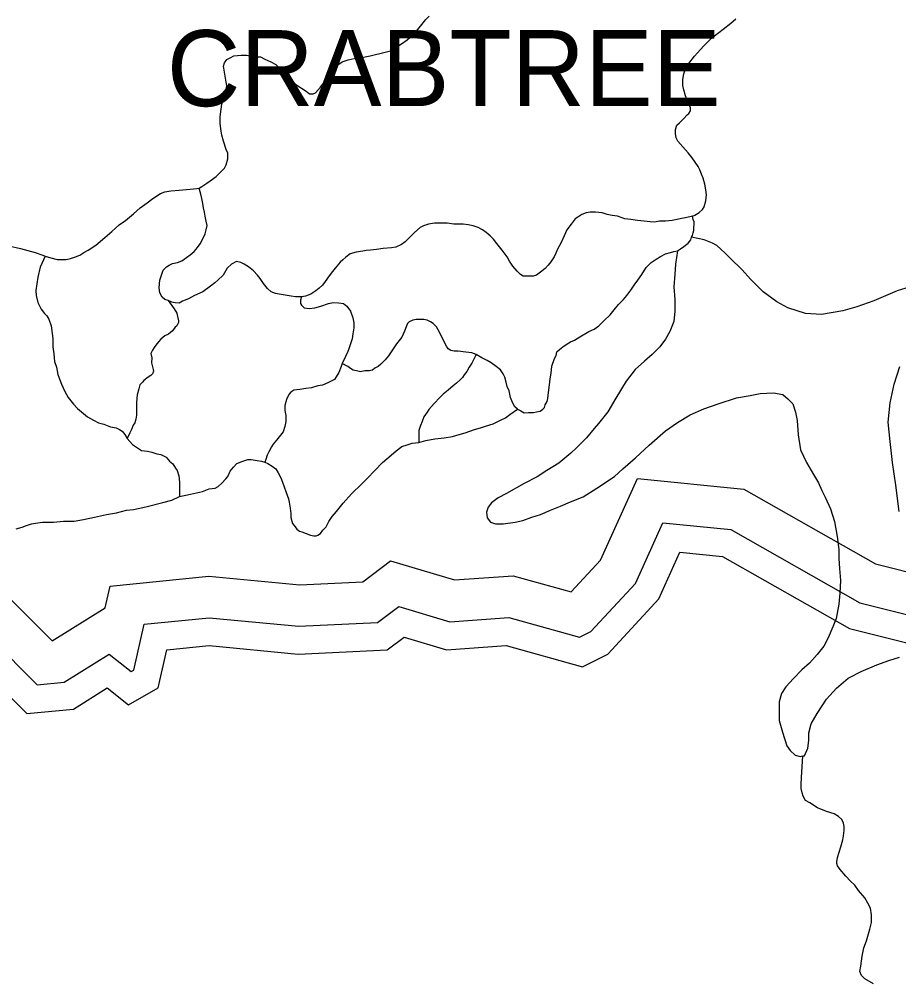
# Model space of a CAD drawing. Extents: x 2001466 to 2224147, y 644118 to 847247.
# Drawn here: x 2058716 to 2060803, y 757122 to 759405 of the extents above; entities that cross this region are included whole.
import ezdxf

# ---------------------------------------------------------------- set-up
doc = ezdxf.new("R2010")
doc.units = 0
for name, color, linetype in [('Exist Hydrographic Buffer Line', 7, 'Continuous'), ('Exist Hydrographic Lake Shore', 7, 'Continuous'), ('Exist Hydrographic Lake Shore Label', 7, 'Continuous'), ('Exist Hydrographic Misc Water Feature', 7, 'Continuous')]:
    doc.layers.add(name, color=color, linetype=linetype)

msp = doc.modelspace()

# ---------------------------------------------------------------- linework, layer by layer
at = {"layer": 'Exist Hydrographic Buffer Line'}
for points in [[(2057932.7, 757716.6), (2058201.5, 757844), (2058391.4, 757875.7), (2058475.2, 758031.3), (2058691.5, 758031.3), (2058794.3, 757928.4), (2058920.4, 758007.2), (2058931.9, 758058.9), (2059166.6, 758082.4), (2059382.2, 758061.9), (2059531.5, 758069), (2059597.7, 758118.6), (2059748.9, 758073.3), (2059888.1, 758083.2), (2060025.9, 758044.9), (2060095.4, 758120.2), (2060183.4, 758314), (2060435.5, 758288.8), (2060748.2, 758111.6), (2060870.5, 758081)], [(2058650.7, 757932.9), (2058758.9, 757824.6), (2058823.4, 757830.5), (2058930.1, 757897.2), (2058981.9, 757855.7), (2058988.4, 757859.5), (2059012.6, 757968.1), (2059166.8, 757983.5), (2059379.9, 757963.2), (2059566.4, 757972.1), (2059617.1, 758010.1), (2059737.9, 757973.8), (2059878.1, 757983.8), (2060045.9, 757937.2), (2060072.9, 757950.8), (2060178.4, 758065.1), (2060243.8, 758209.1), (2060405.1, 758192.9), (2060711.3, 758019.3), (2060856.8, 757982.9)]]:
    msp.add_lwpolyline(points, dxfattribs=at)
at = {"layer": 'Exist Hydrographic Lake Shore'}
msp.add_lwpolyline([(2058623.5, 757867.2), (2058734.2, 757756.5), (2058844.9, 757766.5), (2058925.4, 757816.9), (2058975.7, 757776.6), (2059046.2, 757816.9), (2059066.3, 757907.5), (2059167, 757917.6), (2059378.3, 757897.4), (2059589.7, 757907.5), (2059629.9, 757937.7), (2059730.6, 757907.5), (2059871.5, 757917.6), (2060052.6, 757867.2), (2060113, 757897.4), (2060233.8, 758028.3), (2060284.1, 758139.1), (2060384.8, 758129), (2060686.7, 757957.9), (2060847.7, 757917.6)], dxfattribs=at)
at = {"layer": 'Exist Hydrographic Misc Water Feature'}
for points in [[(2059143.7, 759003.2), (2059149.8, 759007.1), (2059161.7, 759015), (2059169.5, 759021.1), (2059183.7, 759031.1), (2059189.6, 759037.1), (2059195.4, 759043.1), (2059203.6, 759051.2), (2059207.5, 759059.2), (2059211.4, 759073.2), (2059211.6, 759086.9), (2059207.5, 759095.3), (2059201.5, 759115.3), (2059197.4, 759129.3), (2059195.2, 759138.9), (2059193.5, 759157), (2059193.1, 759172.9), (2059195.4, 759191.2), (2059197.4, 759203.1), (2059201.5, 759215), (2059207, 759233.3), (2059209.3, 759247.1), (2059207.2, 759255.1), (2059205.4, 759269.2), (2059203.1, 759278.9), (2059201.3, 759292.9), (2059203.1, 759301.2), (2059209.1, 759309.2), (2059217.1, 759313.3), (2059225.3, 759317.3), (2059243.1, 759319.1), (2059255.4, 759319.2), (2059266.9, 759317.1), (2059281.1, 759315.3), (2059289.3, 759315.3), (2059299.3, 759309.4), (2059313.1, 759303.2), (2059325.4, 759297.3), (2059331.1, 759291.2), (2059341.4, 759281.5), (2059351.2, 759269.4), (2059359.2, 759261.3), (2059372.9, 759249.5), (2059397.5, 759233.6), (2059405.5, 759227.5), (2059413.5, 759227.5), (2059419.3, 759229.5), (2059431, 759243.5), (2059443.1, 759259.5), (2059451.1, 759271.7), (2059459.1, 759281.5), (2059469.1, 759293.7), (2059483, 759303.4), (2059497, 759307.8), (2059510.9, 759311.7), (2059529, 759313.9), (2059549.3, 759317.7), (2059558.9, 759319.9), (2059574.9, 759323.9), (2059597.3, 759329.9), (2059610.8, 759338), (2059623.3, 759345.8), (2059637.2, 759355.8), (2059649.1, 759365.8), (2059658.8, 759376.1), (2059668.8, 759388), (2059680.9, 759404), (2059689.1, 759412.1)], [(2060313.7, 758937.2), (2060319.7, 758939.2), (2060329.5, 758945.4), (2060337.7, 758953.1), (2060341.6, 758959.4), (2060345.7, 758973.4), (2060347.5, 758987.3), (2060345.3, 758999.4), (2060343.4, 759013.1), (2060339.3, 759027.1), (2060335.4, 759037), (2060331.3, 759047.3), (2060327.4, 759055.2), (2060313.3, 759075.2), (2060303.5, 759087.3), (2060291.4, 759101.3), (2060279.3, 759114.9), (2060275, 759123.2), (2060273.3, 759133.2), (2060273.3, 759143), (2060277, 759152.9), (2060283.2, 759158.9), (2060293.4, 759169.1), (2060301, 759177.3), (2060305.1, 759181.1), (2060309, 759187), (2060309.2, 759191), (2060309.2, 759195.1), (2060303, 759207), (2060299.2, 759219), (2060297.1, 759222.9), (2060293.2, 759236.9), (2060290.9, 759247), (2060290.7, 759261.2), (2060293.2, 759275.1), (2060297.3, 759287), (2060305.3, 759299.2), (2060318.8, 759317), (2060333, 759333.1), (2060341.2, 759341.2), (2060352.9, 759353.2), (2060363.1, 759363), (2060376.7, 759373.1), (2060386.9, 759381.3), (2060405, 759395.2), (2060416.9, 759405.2)], [(2058778.1, 758842.3), (2058791.8, 758838.2), (2058806.2, 758834.5), (2058820.1, 758834.3), (2058828.1, 758834.3), (2058838, 758836.5), (2058850, 758840.3), (2058860.1, 758844.5), (2058869.9, 758850.7), (2058880, 758856.5), (2058898, 758868.4), (2058919.8, 758886.6), (2058936.2, 758900.7), (2058953.8, 758916.7), (2058968.2, 758926.7), (2058987.8, 758942.8), (2059003.6, 758956.6), (2059019.8, 758968.8), (2059033.8, 758978.8), (2059051.8, 758990.7), (2059061.9, 758994.9), (2059075.8, 758996.8), (2059095.7, 758999.1), (2059121.7, 759001.2), (2059137.7, 759002.8), (2059143.7, 759003.2)], [(2059069.9, 758736.8), (2059062.3, 758738.8), (2059055.9, 758745), (2059050, 758754.9), (2059048.1, 758766.9), (2059050.4, 758784.8), (2059054.1, 758796.9), (2059058.2, 758808.8), (2059065.8, 758817), (2059072.1, 758820.9), (2059079.9, 758825), (2059092.2, 758826.8), (2059102.3, 758830.9), (2059113.7, 758838.9), (2059121.9, 758845), (2059131.8, 758853.2), (2059139.8, 758863), (2059145.9, 758871), (2059151.7, 758883), (2059157.8, 758895.1), (2059160.1, 758904.9), (2059162.1, 758915.1), (2059159.9, 758925.2), (2059157.6, 758936.9), (2059156, 758946.9), (2059153.7, 758957), (2059151.7, 758967), (2059149.8, 758979.1), (2059147.6, 758989.1), (2059145.7, 758995.1), (2059143.7, 759003.2)], [(2060313.7, 758937.2), (2060297.7, 758933.2), (2060287.7, 758931.1), (2060277.4, 758928.9), (2060265.7, 758927.1), (2060249.7, 758925.1), (2060235.6, 758925.1), (2060223.9, 758922.9), (2060213.6, 758923.2), (2060199.5, 758925), (2060183.7, 758926.9), (2060167.9, 758928.9), (2060153.8, 758930.7), (2060135.7, 758937.1), (2060123.6, 758938.9), (2060111.5, 758940.7), (2060099.6, 758945), (2060083.6, 758946.6), (2060071.3, 758946.8), (2060061.7, 758944.7), (2060051.7, 758940.9), (2060041.8, 758934.7), (2060035.7, 758930.8), (2060025.8, 758918.4), (2060016, 758904.5), (2060009.8, 758890.5), (2060002, 758874.6), (2059993.8, 758858.8), (2059989.9, 758848.8), (2059985.6, 758840.6), (2059977.6, 758828.4), (2059971.7, 758820.8), (2059964.1, 758812.6), (2059953.6, 758804.4), (2059944, 758796.6), (2059936, 758794.6), (2059926.2, 758794.4), (2059911.8, 758794.6), (2059905.9, 758798.3), (2059897.9, 758806.4), (2059887.6, 758818.5), (2059879.8, 758830.2), (2059873.9, 758840.4), (2059862.2, 758856.4), (2059849.9, 758872.5), (2059841.7, 758882.3), (2059833.7, 758890.4), (2059824, 758898.3), (2059815.6, 758904.5), (2059805.6, 758910.5), (2059793.5, 758914.3), (2059782, 758916.1), (2059769.5, 758918.4), (2059761.9, 758918.3), (2059747.8, 758918), (2059731.6, 758920.1), (2059719.7, 758920.2), (2059709.8, 758920.1), (2059701.8, 758920.1), (2059687.5, 758918.2), (2059675.8, 758913.9), (2059667.8, 758909.9), (2059654.1, 758898.2), (2059647.9, 758891.8), (2059639.7, 758884.1), (2059632.1, 758875.9), (2059623.7, 758869.9), (2059610, 758863.8), (2059599.9, 758861.7), (2059580, 758859.9), (2059564, 758857.8), (2059550.1, 758855.9), (2059539.8, 758855.8), (2059531.8, 758853.8), (2059515.9, 758851.8), (2059501.9, 758847.8), (2059491.7, 758839.6), (2059483.9, 758833.5), (2059477.7, 758827.5), (2059466, 758813.5), (2059460.1, 758805.4), (2059452.1, 758795.7), (2059442, 758781.8), (2059436.1, 758773.4), (2059427.9, 758765.7), (2059420.1, 758759.6), (2059408.2, 758751.7), (2059395.9, 758747.4), (2059385.9, 758745.7)], [(2060311.9, 758887.3), (2060313.7, 758891), (2060315.6, 758897.2), (2060317.4, 758903), (2060317.4, 758911.1), (2060317.6, 758917.2), (2060317.8, 758923.2), (2060315.4, 758929.3), (2060313.7, 758937.2)], [(2060278, 758855.1), (2060285.8, 758859.1), (2060293.6, 758865.3), (2060303.5, 758873.1), (2060309.8, 758881), (2060311.9, 758887.3)], [(2060820, 758766.4), (2060799.7, 758760.1), (2060771.8, 758748.1), (2060743.9, 758736.1), (2060703.7, 758721.9), (2060670.3, 758712), (2060619.9, 758703.8), (2060582.1, 758705.9), (2060540.1, 758719.6), (2060514, 758733.7), (2060481.9, 758757.6), (2060451.9, 758787.3), (2060431.8, 758809.4), (2060403.7, 758837.2), (2060391.6, 758849.2), (2060371.7, 758867.2), (2060361.7, 758873.2), (2060341.8, 758881), (2060311.9, 758887.3)], [(2058692, 758866.3), (2058719.8, 758860.1), (2058753.9, 758850.4), (2058772.1, 758844.5), (2058778.1, 758842.3)], [(2058778.1, 758842.3), (2058766.2, 758816.1), (2058760.4, 758792.3), (2058758.2, 758776.4), (2058755.9, 758760.5), (2058756.5, 758748.3), (2058760.2, 758732.3), (2058768.2, 758716.5), (2058776.2, 758706.3), (2058782, 758700.2), (2058786.3, 758692.6), (2058792.4, 758676.3), (2058794.7, 758658.5), (2058796.5, 758646.5), (2058796.5, 758626.6), (2058798.6, 758610.4), (2058800.2, 758592.3), (2058804.7, 758578.3), (2058808.4, 758560.7), (2058812.9, 758548.7), (2058816.6, 758538.3), (2058824.8, 758520.5), (2058832.6, 758506.3), (2058844.9, 758490.6), (2058854.8, 758480.6), (2058868.9, 758468.7), (2058878.6, 758460.8), (2058892.5, 758452.6), (2058904.8, 758446.7), (2058916.9, 758442.8), (2058932.9, 758436.8), (2058946.8, 758434.6), (2058954.6, 758430.6), (2058961, 758426.8), (2058966.7, 758418.6), (2058972.7, 758408.8)], [(2060278, 758855.1), (2060273.9, 758823.2), (2060272.1, 758799.2), (2060270, 758769), (2060272.3, 758739.1), (2060272.3, 758711.1), (2060270, 758687.1), (2060260, 758663.1), (2060250.1, 758645.1), (2060236.2, 758626.9), (2060218.2, 758608.9), (2060200.3, 758593), (2060178.2, 758572.8), (2060156.6, 758544.9), (2060132.4, 758505.1), (2060112.8, 758472.8), (2060090.6, 758445), (2060080.6, 758432.7), (2060062.7, 758410.6), (2060038.7, 758386.7), (2060025, 758374.6), (2059996.7, 758350.9), (2059968.6, 758332.8), (2059945, 758318.5), (2059914.7, 758302.4), (2059872.8, 758278.3), (2059853, 758268.4), (2059837, 758256.7), (2059829, 758246.5), (2059825.3, 758234.5), (2059827.1, 758220.4), (2059834.7, 758210.3), (2059846.8, 758206.5), (2059865.1, 758206.5), (2059892.9, 758210.4), (2059911.2, 758214.6), (2059932.9, 758222.6), (2059953, 758228.5), (2059977.2, 758238.6), (2060001, 758248.8), (2060024.8, 758258.6), (2060054.7, 758270.7), (2060087.1, 758290.9), (2060128.8, 758319.1), (2060148.6, 758337.1), (2060178.6, 758363), (2060210.8, 758393.1), (2060250.3, 758427.2), (2060278.4, 758447.3), (2060308.6, 758465.4), (2060340.8, 758479.2), (2060374.6, 758491.5), (2060418.3, 758505.6), (2060450.7, 758511.6), (2060474.3, 758515.7), (2060506.5, 758517.7), (2060528.4, 758513.6), (2060540.3, 758503.7), (2060552.4, 758491.8), (2060558.3, 758471.8), (2060562.6, 758451.7), (2060564.7, 758417.7), (2060570.6, 758381.9), (2060584.6, 758351.8), (2060600.8, 758323.8), (2060612.7, 758303.7), (2060620.9, 758285.8), (2060628.9, 758270), (2060641.2, 758241.8), (2060650.6, 758212), (2060657, 758176.1), (2060660.9, 758145.9), (2060661.1, 758123.9), (2060662.9, 758100.2), (2060665.2, 758071.8), (2060663.5, 758042), (2060661.3, 758016), (2060655.1, 757982), (2060647.1, 757961.8), (2060635.6, 757936), (2060625.6, 757916), (2060609.4, 757896.1), (2060591.6, 757875.7), (2060573.7, 757859.7), (2060553.6, 757839.6), (2060535.6, 757819.7), (2060525.5, 757803.8), (2060519.8, 757783.9), (2060519.8, 757763.7), (2060519.6, 757739.7), (2060527.8, 757711.7), (2060537.6, 757679.8), (2060546, 757668), (2060557.7, 757657.7), (2060569.8, 757653.8), (2060575.8, 757655.8)], [(2059898.5, 758478.5), (2059906.5, 758474.5), (2059914.7, 758470.4), (2059924.5, 758470.5), (2059936.4, 758470.7), (2059944.2, 758472.4), (2059952.6, 758474.4), (2059958.6, 758478.7), (2059962.7, 758482.6), (2059964.5, 758488.8), (2059968.8, 758496.7), (2059970.5, 758504.5), (2059972.3, 758518.5), (2059974.6, 758536.8), (2059976.4, 758550.7), (2059978.5, 758564.6), (2059980.1, 758580.5), (2059986.2, 758598.7), (2059990.5, 758606.6), (2059992.2, 758614.8), (2059998.3, 758620.8), (2060006.1, 758626.9), (2060014.3, 758632.6), (2060024.4, 758638.8), (2060034.2, 758642.5), (2060046.3, 758650.8), (2060068.3, 758662.9), (2060080.4, 758668.8), (2060086.1, 758672.8), (2060091.8, 758676.8), (2060098.4, 758682.7), (2060103.9, 758688.8), (2060118.3, 758702.8), (2060127.9, 758714.8), (2060138, 758727), (2060150.3, 758738.9), (2060158.3, 758749), (2060167.9, 758761), (2060175.9, 758772.8), (2060183.9, 758784.9), (2060193.8, 758798.9), (2060203.8, 758815.2), (2060215.9, 758827.1), (2060227.8, 758835.1), (2060237.8, 758841.3), (2060249.9, 758847.2), (2060262, 758851), (2060270, 758853), (2060278, 758855.1)], [(2059385.9, 758745.7), (2059372.3, 758745.4), (2059361.9, 758747.3), (2059338.1, 758751.4), (2059324.3, 758753.5), (2059313.9, 758757.5), (2059305.9, 758765.6), (2059296.4, 758777.1), (2059288.2, 758789.3), (2059281.9, 758797.2), (2059272, 758807.2), (2059260.2, 758817.1), (2059250.1, 758823.1), (2059242.3, 758827.1), (2059231.9, 758829.1), (2059220, 758823.2), (2059210.1, 758813.3), (2059200.3, 758797), (2059188, 758785), (2059180.2, 758778.9), (2059169.9, 758771.1), (2059151.9, 758757.2), (2059132.2, 758748.9), (2059118.3, 758740.9), (2059104.1, 758734.9), (2059096.1, 758730.8), (2059086.1, 758731.2), (2059078.3, 758732.7), (2059069.9, 758736.8)], [(2059069.9, 758736.8), (2059084, 758716.9), (2059090.4, 758707), (2059092, 758699), (2059094.3, 758688.9), (2059094.5, 758684.9), (2059090.6, 758676.9), (2059086.1, 758673.1), (2059080.5, 758665.1), (2059070.7, 758656.8), (2059062.3, 758652.8), (2059052.4, 758645), (2059046.5, 758639), (2059040.3, 758631), (2059036.4, 758625.1), (2059032.3, 758618.8), (2059028.4, 758610.8), (2059030.7, 758600.8), (2059030.3, 758588.7), (2059032.5, 758579), (2059034.6, 758573.1), (2059034.8, 758569), (2059032.3, 758562.8), (2059028.4, 758559), (2059022.7, 758555), (2059012.2, 758546.8), (2059008.8, 758542.9), (2059002.6, 758536.9), (2059000.6, 758526.7), (2058996.5, 758512.7), (2058994.8, 758494.7), (2058994.8, 758476.8), (2058994.8, 758464.7), (2058992.8, 758454.8), (2058990.5, 758446.6), (2058987, 758440.7), (2058982.7, 758430.8), (2058979, 758422.9), (2058972.7, 758408.8)], [(2059385.9, 758745.7), (2059384.2, 758737.5), (2059384, 758729.4), (2059385.9, 758725.4), (2059392.2, 758719.6), (2059404.1, 758717.4), (2059418, 758719.7), (2059432.4, 758723.7), (2059450.4, 758729.5), (2059462.1, 758731.7), (2059474, 758731.5), (2059486.1, 758729.7), (2059494.1, 758723.6), (2059502.3, 758711.8), (2059508.1, 758695.5), (2059510.3, 758683.8), (2059510.5, 758671.6), (2059508.1, 758657.8), (2059506.2, 758646), (2059502.5, 758633.9), (2059498.4, 758622), (2059496.4, 758615.8), (2059490.6, 758603.7), (2059482.4, 758587.5)], [(2059800.3, 758608.2), (2059790.4, 758612.2), (2059776.3, 758614.3), (2059758.2, 758616.2), (2059748.2, 758616.1), (2059740.4, 758618.1), (2059734.2, 758622.3), (2059730.1, 758628.2), (2059724, 758640.1), (2059714.1, 758660.2), (2059706.3, 758674), (2059698.3, 758682.1), (2059692.2, 758685.9), (2059684.4, 758689.9), (2059676.2, 758691.9), (2059666, 758691.9), (2059658.4, 758691.8), (2059650.4, 758689.8), (2059642, 758686.2), (2059637.9, 758681.9), (2059634.2, 758674), (2059630.3, 758664.1), (2059624.1, 758650), (2059612, 758633.9), (2059602.2, 758620), (2059592.5, 758605.7), (2059584.5, 758595.9), (2059574.3, 758585.7), (2059568.1, 758579.7), (2059560.3, 758576), (2059554.6, 758571.7), (2059546.6, 758569.6), (2059536.4, 758569.9), (2059526.3, 758567.8), (2059516.5, 758569.7), (2059508.7, 758571.7), (2059502.5, 758575.5), (2059496.4, 758579.7), (2059482.4, 758587.5)], [(2059482.4, 758587.5), (2059480.2, 758579.7), (2059474.4, 758565.6), (2059468.5, 758555.5), (2059464.6, 758549.6), (2059458.4, 758545.7), (2059448.4, 758541.5), (2059436.3, 758535.6), (2059424.6, 758533.8), (2059410.3, 758529.4), (2059396.3, 758527.5), (2059382.4, 758525.5), (2059368.4, 758523.6), (2059360.6, 758519.5), (2059356.5, 758513.6), (2059350.8, 758501.5), (2059346.7, 758487.6), (2059346.9, 758475.4), (2059348.7, 758463.4), (2059348.9, 758449.5), (2059346.9, 758437.6), (2059342.8, 758425.3), (2059336.6, 758417.3), (2059326.6, 758405.4), (2059318.6, 758395.3), (2059314.7, 758389.4), (2059308.8, 758377.3), (2059304.9, 758369.3), (2059301.2, 758359.4), (2059298.9, 758353.2)], [(2059800.3, 758608.2), (2059790.2, 758588.2), (2059784.3, 758578.2), (2059778.3, 758568.1), (2059772.4, 758560.1), (2059768.5, 758554.2), (2059762.3, 758548.2), (2059754.1, 758540.2), (2059746.3, 758534), (2059734.4, 758524.1), (2059722.5, 758514.1), (2059714.5, 758506.1), (2059700.6, 758492.3), (2059688.5, 758477.9), (2059684.6, 758472), (2059676.6, 758460.2), (2059672.7, 758449.9), (2059668.6, 758440), (2059664.9, 758427.9), (2059664.7, 758416.2), (2059664.7, 758406.1), (2059664.9, 758399.9)], [(2059898.5, 758478.5), (2059892.3, 758484.7), (2059886.8, 758494.5), (2059882.5, 758506.5), (2059878.8, 758522.5), (2059874.5, 758532.5), (2059872.2, 758542.6), (2059868.3, 758554.5), (2059864.4, 758562.4), (2059858.1, 758572.3), (2059848.4, 758580.2), (2059836.6, 758588.5), (2059826.5, 758594.1), (2059814.4, 758600.4), (2059800.3, 758608.2)], [(2060804.6, 758236.1), (2060796.8, 758298.1), (2060788.6, 758352.1), (2060782.7, 758402.1), (2060778.4, 758448.1), (2060782.7, 758494.2), (2060792.1, 758538.2), (2060805.8, 758580.3)], [(2059664.9, 758399.9), (2059680.9, 758404), (2059702.9, 758408), (2059724.4, 758410.4), (2059744.7, 758414.2), (2059760.7, 758418.3), (2059774.4, 758422.3), (2059796.6, 758430.3), (2059810.9, 758434.2), (2059822.6, 758438.5), (2059840.7, 758444.3), (2059858.5, 758452.5), (2059870.6, 758458.4), (2059880.4, 758466.3), (2059898.5, 758478.5)], [(2058972.7, 758408.8), (2058985, 758394.8), (2058996.7, 758386.9), (2059006.7, 758380.9), (2059020.9, 758378.8), (2059030.7, 758376.9), (2059042.8, 758373), (2059052.8, 758371.1), (2059064.9, 758364.8), (2059072.9, 758355), (2059080.9, 758349), (2059086.9, 758339.1), (2059091, 758332.8), (2059094.9, 758320.9), (2059096.9, 758305.2), (2059097.1, 758293), (2059096.9, 758279.2), (2059096.9, 758271.1)], [(2059298.9, 758353.2), (2059306.7, 758349.6), (2059316.7, 758343.7), (2059325.2, 758337.5), (2059331.1, 758327.7), (2059336.8, 758315.5), (2059340.9, 758305.5), (2059348.9, 758283.6), (2059355.3, 758265.6), (2059356.9, 758257.6), (2059359.2, 758243.5), (2059361, 758231.4), (2059361, 758221.7), (2059365.1, 758207.7), (2059370.9, 758199.5), (2059375.2, 758193.6), (2059381.1, 758189.5), (2059387.3, 758187.7), (2059397.3, 758183.8), (2059407.2, 758179.4), (2059415.4, 758177.8), (2059421.3, 758177.7), (2059425, 758179.6), (2059431.2, 758183.5), (2059437.1, 758191.5), (2059444.9, 758199.7), (2059451.3, 758211.7), (2059459.3, 758223.9), (2059469.3, 758235.7), (2059484.9, 758255.7), (2059505.2, 758277.7), (2059529.2, 758301.7), (2059540.9, 758313.7), (2059560.8, 758333.8), (2059578.6, 758351.8), (2059598.7, 758369.9), (2059611, 758380.2), (2059624.5, 758389.8), (2059636.6, 758394.1), (2059648.9, 758397.9), (2059664.9, 758399.9)], [(2059096.9, 758271.1), (2059123, 758277.3), (2059151.1, 758283.2), (2059167.1, 758289.3), (2059181, 758291.2), (2059188.8, 758295.3), (2059197, 758303.4), (2059206.8, 758313.3), (2059211.1, 758319.1), (2059216.9, 758331.2), (2059225.1, 758341.3), (2059232.7, 758349.5), (2059247, 758355.4), (2059259.1, 758359.3), (2059266.7, 758359.3), (2059280.9, 758357.2), (2059291.1, 758355.2), (2059298.9, 758353.2)], [(2058709.2, 758194.4), (2058723.5, 758198.3), (2058733.6, 758202.5), (2058745.3, 758206.4), (2058755.3, 758208.5), (2058771.5, 758210.5), (2058797.4, 758210.6), (2058821.1, 758212.7), (2058847, 758212.8), (2058868.9, 758216.8), (2058895, 758222.6), (2058923.3, 758228.9), (2058947.2, 758232.5), (2058971.2, 758238.6), (2058987.2, 758240.7), (2059017.2, 758246.7), (2059057.2, 758256.9), (2059078.9, 758262.9), (2059096.9, 758271.1)], [(2060575.8, 757655.8), (2060580.1, 757656), (2060587.7, 757673.9), (2060589.9, 757691.8), (2060589.9, 757710), (2060595.7, 757731.9), (2060610, 757756.1), (2060631.7, 757790.1), (2060655.5, 757816.1), (2060683.4, 757840.3), (2060713.8, 757855.9), (2060751.7, 757872.1), (2060779.6, 757882), (2060805.2, 757890.3)], [(2060743.1, 757114.4), (2060723, 757126.4), (2060715, 757134.1), (2060711.1, 757144), (2060713.2, 757156.3), (2060716.6, 757180.1), (2060720.7, 757200.1), (2060726.5, 757216.3), (2060734.5, 757244.3), (2060738.6, 757260.3), (2060738.6, 757278.2), (2060736.5, 757294.3), (2060730.4, 757306.2), (2060722.6, 757318.3), (2060708.2, 757336.3), (2060698.8, 757348.3), (2060688.5, 757358), (2060678.1, 757370.1), (2060664.3, 757386), (2060658.4, 757394.2), (2060656.4, 757400.2), (2060656.4, 757404.2), (2060658.4, 757414.1), (2060666, 757440), (2060670.5, 757456), (2060672.6, 757465.9), (2060674.2, 757478.2), (2060674, 757487.9), (2060672.3, 757495.9), (2060668.2, 757504.2), (2060660.2, 757512), (2060650.2, 757517.9), (2060632, 757523.9), (2060610.4, 757532.1), (2060592, 757543.8), (2060581.9, 757549.8), (2060576.4, 757559.9), (2060574.3, 757567.9), (2060572.1, 757578), (2060572.1, 757587.8), (2060572.3, 757604), (2060575.8, 757655.8)]]:
    msp.add_lwpolyline(points, dxfattribs=at)

# ---------------------------------------------------------------- texts
at = {"layer": 'Exist Hydrographic Lake Shore Label'}
msp.add_text('CRABTREE', height=180.45, dxfattribs=at).set_placement((2059066.8, 759198.2))

doc.saveas('drawing.dxf')
